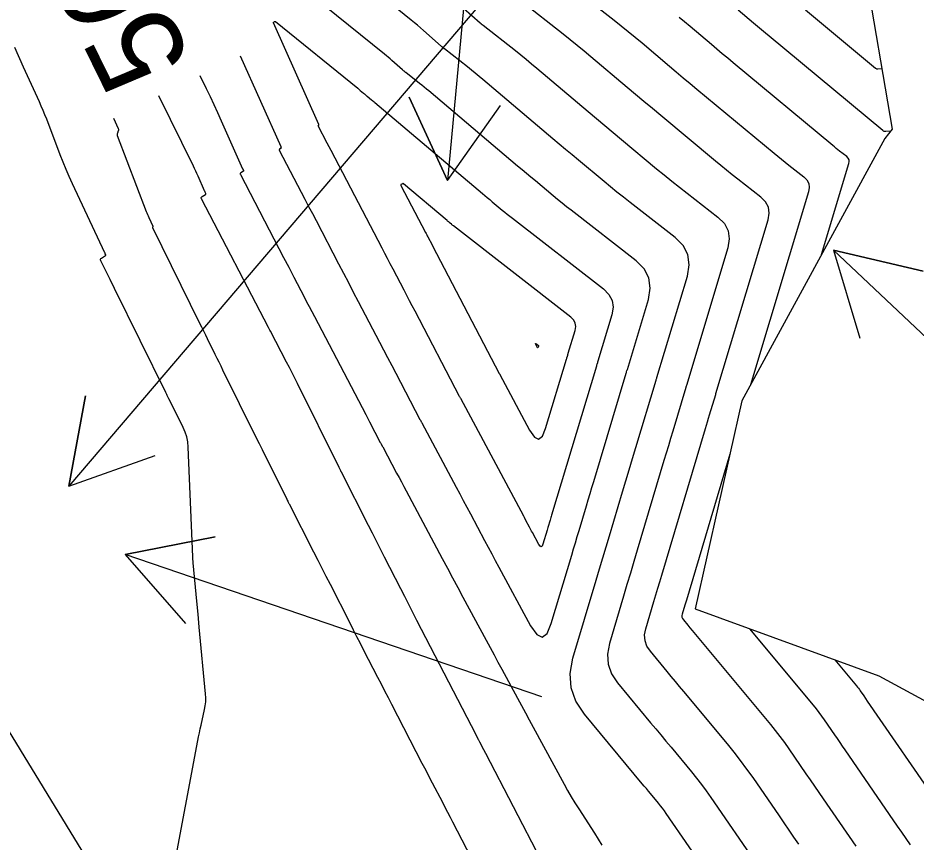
# Model space of a CAD drawing. Extents: x 954385 to 988206, y 1868364 to 1924553.
# Drawn here: x 956222.9 to 956281.6, y 1922409.4 to 1922463.3 of the extents above; entities that cross this region are included whole.
import ezdxf

# ---------------------------------------------------------------- set-up
doc = ezdxf.new("R2010")
doc.units = 0
for name, color, linetype in [('24', 7, 'Continuous'), ('26', 7, 'Continuous'), ('5', 7, 'Continuous'), ('6', 7, 'Continuous'), ('7', 7, 'Continuous'), ('Default', 7, 'Continuous')]:
    doc.layers.add(name, color=color, linetype=linetype)

msp = doc.modelspace()

# ---------------------------------------------------------------- linework, layer by layer
at = {"layer": '24'}
msp.add_lwpolyline([(956251.505, 1922544.069), (956246.195, 1922529.097), (956246.97, 1922517.848), (956247.201, 1922513.241), (956247.149, 1922506.234), (956252.606, 1922497.85), (956260.741, 1922491.104), (956264.639, 1922487.627), (956268.531, 1922484.147), (956275.22, 1922476.516), (956275.316, 1922476.33), (956275.317, 1922476.329), (956274.698, 1922475.939), (956278.208, 1922466.621), (956280.023, 1922456.008), (956279.545, 1922455.395), (956270.204, 1922438.277), (956267.142, 1922424.68), (956279.142, 1922420.299), (956289.316, 1922414.801)], dxfattribs=at)
at = {"layer": '26'}
for points in [[(956257.131, 1922518.928), (956250.961, 1922452.66), (956248.456, 1922458.112), (956250.961, 1922452.66), (956254.43, 1922457.556)], [(956257.131, 1922468.928), (956226.215, 1922432.686), (956227.305, 1922438.587), (956226.215, 1922432.686), (956231.87, 1922434.693)], [(956307.131, 1922418.928), (956276.2, 1922448.111), (956282.038, 1922446.728), (956276.2, 1922448.111), (956277.92, 1922442.364)], [(956257.131, 1922418.928), (956229.899, 1922428.232), (956235.786, 1922429.391), (956229.899, 1922428.232), (956233.846, 1922423.713)]]:
    msp.add_lwpolyline(points, dxfattribs=at)
at = {"layer": '6'}
for points in [[(956251.472, 1922464.401), (956253.105, 1922462.953), (956253.12, 1922462.94), (956253.135, 1922462.927), (956253.15, 1922462.915), (956253.165, 1922462.902), (956253.226, 1922462.853), (956253.241, 1922462.84), (956253.257, 1922462.828), (956253.272, 1922462.816), (956253.288, 1922462.804), (956255.401, 1922461.144), (956255.757, 1922460.862), (956256.11, 1922460.577), (956256.461, 1922460.288), (956256.809, 1922459.996), (956260.159, 1922457.159), (956260.702, 1922456.701), (956261.246, 1922456.244), (956261.791, 1922455.788), (956262.336, 1922455.333), (956264.633, 1922453.425), (956265.126, 1922453.02), (956265.622, 1922452.618), (956266.12, 1922452.22), (956266.623, 1922451.827), (956268.638, 1922450.261), (956269.056, 1922449.842), (956269.302, 1922449.368), (956269.376, 1922448.839), (956269.278, 1922448.256), (956266.579, 1922439.267), (956266.567, 1922439.227), (956266.548, 1922439.166), (956266.542, 1922439.146), (956265.686, 1922436.294), (956265.542, 1922435.815), (956265.398, 1922435.336), (956265.255, 1922434.857), (956265.112, 1922434.378), (956263.363, 1922428.518), (956263.139, 1922427.765), (956262.914, 1922427.013), (956262.69, 1922426.261), (956262.465, 1922425.508), (956261.542, 1922422.414), (956261.416, 1922421.722), (956261.461, 1922421.065), (956261.678, 1922420.443), (956262.066, 1922419.856), (956264.24, 1922417.244), (956264.574, 1922416.842), (956264.909, 1922416.44), (956265.243, 1922416.039), (956265.578, 1922415.637), (956266.915, 1922414.03), (956267.245, 1922413.625), (956267.565, 1922413.213), (956267.876, 1922412.793), (956268.177, 1922412.366), (956271.209, 1922407.967)], [(956274.357, 1922463.807), (956278.937, 1922460.002), (956278.971, 1922459.978), (956279.008, 1922459.962), (956279.047, 1922459.954), (956279.088, 1922459.953), (956279.345, 1922459.972)], [(956257.095, 1922408.256), (956253.472, 1922415.222), (956253.343, 1922415.471), (956253.082, 1922415.972), (956253.061, 1922416.012), (956253.04, 1922416.052), (956253.02, 1922416.092), (956252.999, 1922416.132), (956252.834, 1922416.452), (956248.972, 1922423.928), (956248.706, 1922424.444), (956248.441, 1922424.961), (956248.176, 1922425.478), (956247.912, 1922425.995), (956246.858, 1922428.064), (956246.595, 1922428.582), (956246.331, 1922429.099), (956246.068, 1922429.616), (956245.805, 1922430.134), (956244.034, 1922433.61), (956244.023, 1922433.632), (956244.012, 1922433.654), (956244.001, 1922433.676), (956243.99, 1922433.698), (956243.925, 1922433.829), (956243.881, 1922433.917), (956241.161, 1922439.4), (956240.987, 1922439.748), (956240.811, 1922440.096), (956240.633, 1922440.442), (956240.454, 1922440.788), (956239.391, 1922442.816), (956239.359, 1922442.878), (956239.261, 1922443.065), (956234.885, 1922451.455), (956234.869, 1922451.5), (956234.871, 1922451.54), (956234.89, 1922451.576), (956234.926, 1922451.606), (956235.156, 1922451.753), (956235.171, 1922451.767), (956235.18, 1922451.783), (956235.181, 1922451.8), (956235.174, 1922451.82), (956235.133, 1922451.904), (956235.123, 1922451.925), (956235.113, 1922451.946), (956235.103, 1922451.968), (956235.094, 1922451.989), (956234.669, 1922452.943), (956234.594, 1922453.108), (956234.518, 1922453.273), (956234.44, 1922453.437), (956234.361, 1922453.601), (956232.106, 1922458.191)]]:
    msp.add_lwpolyline(points, dxfattribs=at)
msp.add_lwpolyline([(956256.913, 1922441.873), (956256.915, 1922441.87), (956256.916, 1922441.865), (956256.915, 1922441.86), (956256.903, 1922441.819), (956256.878, 1922441.738), (956256.873, 1922441.726), (956256.867, 1922441.722), (956256.86, 1922441.725), (956256.853, 1922441.735), (956256.724, 1922441.983), (956256.713, 1922442.008), (956256.714, 1922442.02), (956256.725, 1922442.018), (956256.748, 1922442.003), (956256.91, 1922441.877)], close=True, dxfattribs=at)
at = {"layer": '7'}
for points in [[(956269.766, 1922404.78), (956265.261, 1922411.319), (956265.141, 1922411.488), (956265.017, 1922411.655), (956264.89, 1922411.82), (956264.759, 1922411.981), (956264.226, 1922412.62), (956264.093, 1922412.78), (956263.96, 1922412.94), (956263.827, 1922413.1), (956263.694, 1922413.259), (956259.91, 1922417.807), (956259.357, 1922418.643), (956259.048, 1922419.529), (956258.984, 1922420.465), (956259.163, 1922421.452), (956260.688, 1922426.563), (956260.903, 1922427.283), (956261.118, 1922428.004), (956261.333, 1922428.725), (956261.548, 1922429.446), (956262.409, 1922432.329), (956262.624, 1922433.049), (956262.839, 1922433.77), (956263.055, 1922434.491), (956263.272, 1922435.211), (956264.592, 1922439.609), (956264.606, 1922439.655), (956264.635, 1922439.748), (956264.649, 1922439.795), (956266.639, 1922446.42), (956266.761, 1922447.154), (956266.668, 1922447.818), (956266.359, 1922448.414), (956265.833, 1922448.941), (956262.892, 1922451.226), (956262.464, 1922451.562), (956262.039, 1922451.901), (956261.616, 1922452.243), (956261.196, 1922452.589), (956259.522, 1922453.98), (956259.104, 1922454.328), (956258.686, 1922454.677), (956258.27, 1922455.028), (956257.854, 1922455.379), (956253.281, 1922459.251), (956253.031, 1922459.46), (956252.779, 1922459.668), (956252.526, 1922459.873), (956252.27, 1922460.075), (956250.766, 1922461.256), (956250.748, 1922461.27), (956250.731, 1922461.284), (956250.714, 1922461.297), (956250.697, 1922461.311), (956250.628, 1922461.367), (956250.611, 1922461.381), (956250.594, 1922461.395), (956250.578, 1922461.409), (956250.561, 1922461.424), (956249.403, 1922462.45), (956249.204, 1922462.625), (956249.002, 1922462.798), (956248.799, 1922462.968), (956248.594, 1922463.136), (956242.547, 1922468.032)], [(956237.424, 1922460.806), (956240.066, 1922454.872), (956240.075, 1922454.854), (956240.083, 1922454.835), (956240.101, 1922454.799), (956240.104, 1922454.79), (956240.104, 1922454.782), (956240.1, 1922454.775), (956240.093, 1922454.769), (956239.993, 1922454.706), (956239.977, 1922454.692), (956239.969, 1922454.677), (956239.969, 1922454.659), (956239.975, 1922454.639), (956241.407, 1922451.895), (956241.649, 1922451.43), (956241.891, 1922450.966), (956242.134, 1922450.502), (956242.376, 1922450.037), (956243.848, 1922447.214), (956244.168, 1922446.602), (956244.488, 1922445.989), (956244.808, 1922445.376), (956245.129, 1922444.764), (956246.52, 1922442.108), (956246.787, 1922441.599), (956247.054, 1922441.09), (956247.32, 1922440.581), (956247.587, 1922440.072), (956249.167, 1922437.055), (956249.197, 1922436.999), (956249.246, 1922436.906), (956249.266, 1922436.868), (956249.285, 1922436.831), (956251.53, 1922432.629), (956251.763, 1922432.193), (956251.996, 1922431.758), (956252.228, 1922431.322), (956252.461, 1922430.887), (956253.391, 1922429.145), (956253.624, 1922428.71), (956253.857, 1922428.275), (956254.091, 1922427.84), (956254.325, 1922427.405), (956256.392, 1922423.574), (956256.794, 1922422.995), (956257.153, 1922422.825), (956257.471, 1922423.065), (956257.746, 1922423.713), (956259.083, 1922428.193), (956259.202, 1922428.594), (956259.322, 1922428.995), (956259.442, 1922429.396), (956259.561, 1922429.797), (956260.04, 1922431.402), (956260.16, 1922431.803), (956260.28, 1922432.204), (956260.4, 1922432.605), (956260.521, 1922433.006), (956262.643, 1922440.072), (956262.655, 1922440.114), (956262.668, 1922440.155), (956262.693, 1922440.238), (956262.706, 1922440.28), (956262.719, 1922440.322), (956264.092, 1922444.896), (956264.215, 1922445.631), (956264.122, 1922446.297), (956263.812, 1922446.893), (956263.286, 1922447.421), (956259.048, 1922450.714), (956258.751, 1922450.947), (956258.455, 1922451.182), (956258.161, 1922451.42), (956257.87, 1922451.661), (956256.707, 1922452.627), (956256.416, 1922452.868), (956256.127, 1922453.111), (956255.837, 1922453.354), (956255.549, 1922453.598), (956249.752, 1922458.506), (956249.601, 1922458.633), (956249.448, 1922458.759), (956249.294, 1922458.883), (956249.139, 1922459.006), (956248.244, 1922459.709), (956248.224, 1922459.724), (956248.205, 1922459.739), (956248.186, 1922459.754), (956248.167, 1922459.77), (956248.092, 1922459.831), (956248.073, 1922459.846), (956248.054, 1922459.862), (956248.036, 1922459.878), (956248.017, 1922459.894), (956247.334, 1922460.5), (956247.214, 1922460.605), (956247.092, 1922460.71), (956246.969, 1922460.813), (956246.845, 1922460.914), (956239.902, 1922466.535)], [(956258.332, 1922465.898), (956261.858, 1922463.129), (956262.318, 1922462.765), (956262.774, 1922462.396), (956263.227, 1922462.024), (956263.676, 1922461.647), (956265.467, 1922460.131), (956265.915, 1922459.752), (956266.364, 1922459.375), (956266.813, 1922458.999), (956267.264, 1922458.623), (956272.302, 1922454.438), (956272.541, 1922454.241), (956272.782, 1922454.046), (956273.024, 1922453.853), (956273.268, 1922453.662), (956274.247, 1922452.901), (956274.45, 1922452.698), (956274.57, 1922452.468), (956274.606, 1922452.211), (956274.558, 1922451.927), (956270.771, 1922439.315)], [(956273.92, 1922409.311), (956273.603, 1922409.772), (956273.286, 1922410.233), (956272.968, 1922410.693), (956272.651, 1922411.154), (956270.929, 1922413.653), (956270.53, 1922414.218), (956270.118, 1922414.774), (956269.694, 1922415.32), (956269.257, 1922415.857), (956266.403, 1922419.286), (956266.13, 1922419.613), (956265.858, 1922419.941), (956265.585, 1922420.268), (956265.312, 1922420.595), (956264.222, 1922421.905), (956263.999, 1922422.243), (956263.875, 1922422.601), (956263.848, 1922422.979), (956263.921, 1922423.377), (956264.452, 1922425.157), (956264.581, 1922425.589), (956264.71, 1922426.022), (956264.839, 1922426.455), (956264.968, 1922426.887), (956267.823, 1922436.454), (956267.89, 1922436.678), (956267.957, 1922436.902), (956268.024, 1922437.126), (956268.092, 1922437.35), (956268.492, 1922438.683), (956268.509, 1922438.74), (956271.918, 1922450.092), (956271.991, 1922450.525), (956271.936, 1922450.918), (956271.753, 1922451.27), (956271.442, 1922451.581), (956269.945, 1922452.744), (956269.572, 1922453.037), (956269.202, 1922453.332), (956268.834, 1922453.63), (956268.468, 1922453.932), (956264.9, 1922456.896), (956264.352, 1922457.352), (956263.805, 1922457.81), (956263.259, 1922458.269), (956262.714, 1922458.729), (956260.338, 1922460.741), (956259.891, 1922461.115), (956259.442, 1922461.486), (956258.988, 1922461.852), (956258.532, 1922462.214), (956255.81, 1922464.351)], [(956279.924, 1922455.881), (956279.599, 1922455.858), (956279.547, 1922455.859), (956279.497, 1922455.869), (956279.451, 1922455.889), (956279.407, 1922455.919), (956271.993, 1922462.079), (956271.737, 1922462.292), (956271.481, 1922462.506), (956271.226, 1922462.72), (956270.972, 1922462.935), (956269.955, 1922463.796)], [(956275.416, 1922447.828), (956277.198, 1922453.763), (956277.22, 1922453.896), (956277.203, 1922454.017), (956277.147, 1922454.126), (956277.052, 1922454.221), (956276.591, 1922454.579), (956276.476, 1922454.669), (956276.362, 1922454.76), (956276.249, 1922454.852), (956276.136, 1922454.945), (956269.628, 1922460.351), (956269.275, 1922460.645), (956268.922, 1922460.94), (956268.57, 1922461.236), (956268.219, 1922461.533), (956266.816, 1922462.721), (956266.463, 1922463.017), (956266.108, 1922463.309)], [(956232.291, 1922403.565), (956234.65, 1922416.072), (956234.699, 1922416.327), (956234.751, 1922416.581), (956234.805, 1922416.835), (956234.862, 1922417.088), (956235.093, 1922418.099), (956235.14, 1922418.353), (956235.167, 1922418.608), (956235.173, 1922418.864), (956235.159, 1922419.122), (956234.745, 1922423.484), (956234.664, 1922424.334), (956234.583, 1922425.185), (956234.344, 1922427.696), (956234.342, 1922427.716), (956234.341, 1922427.736), (956234.339, 1922427.756), (956234.338, 1922427.776), (956234.331, 1922427.934), (956234.327, 1922428.01), (956234.325, 1922428.048), (956234.324, 1922428.086), (956234.02, 1922435.246), (956233.988, 1922435.58), (956233.923, 1922435.905), (956233.824, 1922436.222), (956233.69, 1922436.529), (956232.834, 1922438.256), (956232.765, 1922438.395), (956232.65, 1922438.626), (956232.627, 1922438.672), (956232.605, 1922438.718), (956232.582, 1922438.764), (956232.559, 1922438.811), (956229.206, 1922445.611), (956229.111, 1922445.803), (956229.017, 1922445.994), (956228.923, 1922446.186), (956228.828, 1922446.377), (956228.313, 1922447.422), (956228.296, 1922447.472), (956228.299, 1922447.515), (956228.32, 1922447.554), (956228.359, 1922447.588), (956228.619, 1922447.753), (956228.632, 1922447.764), (956228.639, 1922447.777), (956228.64, 1922447.791), (956228.635, 1922447.808), (956228.604, 1922447.876), (956228.588, 1922447.911), (956228.572, 1922447.945), (956226.465, 1922452.442), (956226.25, 1922452.911), (956226.044, 1922453.385), (956225.847, 1922453.862), (956225.658, 1922454.342), (956224.773, 1922456.656), (956224.66, 1922456.946), (956224.542, 1922457.233), (956224.42, 1922457.52), (956224.294, 1922457.804), (956223.778, 1922458.937), (956223.521, 1922459.504), (956223.263, 1922460.071), (956222.683, 1922461.346)], [(956234.787, 1922459.509), (956235.204, 1922458.66), (956235.456, 1922458.14), (956235.704, 1922457.618), (956235.946, 1922457.094), (956236.184, 1922456.567), (956237.58, 1922453.431), (956237.587, 1922453.415), (956237.594, 1922453.4), (956237.601, 1922453.385), (956237.608, 1922453.37), (956237.638, 1922453.31), (956237.643, 1922453.295), (956237.642, 1922453.282), (956237.636, 1922453.271), (956237.624, 1922453.261), (956237.459, 1922453.156), (956237.434, 1922453.134), (956237.42, 1922453.108), (956237.419, 1922453.079), (956237.43, 1922453.047), (956240.252, 1922447.637), (956240.587, 1922446.995), (956240.922, 1922446.352), (956241.593, 1922445.066), (956241.761, 1922444.744), (956241.929, 1922444.423), (956242.097, 1922444.102), (956242.265, 1922443.78), (956245.379, 1922437.837), (956245.623, 1922437.37), (956245.868, 1922436.903), (956246.575, 1922435.552), (956246.602, 1922435.502), (956246.628, 1922435.452), (956246.681, 1922435.353), (956246.694, 1922435.328), (956246.707, 1922435.303), (956246.72, 1922435.278), (956246.733, 1922435.253), (956247.642, 1922433.552), (956247.798, 1922433.26), (956247.954, 1922432.968), (956248.11, 1922432.676), (956248.266, 1922432.384), (956250.624, 1922427.968), (956250.961, 1922427.338), (956251.298, 1922426.709), (956251.636, 1922426.08), (956251.975, 1922425.451), (956253.499, 1922422.626), (956253.755, 1922422.153), (956254.01, 1922421.68), (956254.265, 1922421.207), (956254.521, 1922420.734), (956255.542, 1922418.841), (956255.798, 1922418.368), (956256.053, 1922417.895), (956256.309, 1922417.422), (956256.565, 1922416.949), (956258.583, 1922413.226), (956258.811, 1922412.815), (956259.047, 1922412.409), (956259.291, 1922412.007), (956259.543, 1922411.611), (956260.565, 1922410.034), (956260.816, 1922409.637), (956261.057, 1922409.234)], [(956229.14, 1922456.732), (956229.451, 1922456.048), (956229.464, 1922456.011), (956229.469, 1922455.973), (956229.465, 1922455.935), (956229.454, 1922455.897), (956229.391, 1922455.746), (956229.379, 1922455.707), (956229.375, 1922455.669), (956229.378, 1922455.631), (956229.389, 1922455.593), (956231.283, 1922450.638), (956231.322, 1922450.539), (956231.363, 1922450.44), (956231.405, 1922450.343), (956231.45, 1922450.246), (956231.718, 1922449.674), (956231.727, 1922449.654), (956231.728, 1922449.652), (956231.728, 1922449.65), (956231.727, 1922449.648), (956231.725, 1922449.646), (956231.688, 1922449.623), (956231.682, 1922449.618), (956231.68, 1922449.613), (956231.679, 1922449.607), (956231.681, 1922449.6), (956234.767, 1922443.344), (956234.892, 1922443.091), (956235.017, 1922442.837), (956235.142, 1922442.583), (956235.267, 1922442.329), (956235.768, 1922441.314), (956235.893, 1922441.061), (956236.018, 1922440.807), (956236.144, 1922440.553), (956236.269, 1922440.3), (956238.451, 1922435.896), (956238.654, 1922435.488), (956238.856, 1922435.079), (956239.059, 1922434.671), (956239.261, 1922434.262), (956240.464, 1922431.838), (956240.49, 1922431.786), (956240.529, 1922431.709), (956240.542, 1922431.683), (956240.582, 1922431.601), (956240.6, 1922431.566), (956240.618, 1922431.53), (956242.214, 1922428.396), (956242.483, 1922427.867), (956242.753, 1922427.339), (956243.022, 1922426.811), (956243.291, 1922426.282), (956244.575, 1922423.76), (956244.802, 1922423.317), (956245.029, 1922422.873), (956245.257, 1922422.43), (956245.485, 1922421.988), (956246.399, 1922420.218), (956246.628, 1922419.775), (956246.856, 1922419.332), (956247.085, 1922418.89), (956247.314, 1922418.447), (956249.298, 1922414.607), (956249.464, 1922414.286), (956249.63, 1922413.965), (956249.797, 1922413.645), (956249.963, 1922413.324), (956250.63, 1922412.043), (956250.796, 1922411.723), (956250.963, 1922411.402), (956251.129, 1922411.082), (956251.296, 1922410.761), (956254.045, 1922405.471)], [(956269.419, 1922434.792), (956266.574, 1922425.257), (956266.472, 1922424.918), (956266.3, 1922424.339), (956266.281, 1922424.235), (956266.288, 1922424.136), (956266.32, 1922424.043), (956266.379, 1922423.955), (956266.664, 1922423.612), (956266.806, 1922423.441), (956266.949, 1922423.27), (956272.069, 1922417.12), (956272.381, 1922416.736), (956272.685, 1922416.345), (956272.979, 1922415.948), (956273.265, 1922415.543), (956274.389, 1922413.912), (956274.67, 1922413.504), (956274.951, 1922413.096), (956275.232, 1922412.688), (956275.513, 1922412.28), (956277.65, 1922409.178)], [(956281.22, 1922409.267), (956280.941, 1922409.676), (956280.661, 1922410.085), (956280.381, 1922410.494), (956276.956, 1922415.467), (956276.786, 1922415.713), (956276.617, 1922415.959), (956276.448, 1922416.204), (956276.278, 1922416.45), (956275.601, 1922417.433), (956275.429, 1922417.677), (956275.251, 1922417.917), (956275.068, 1922418.152), (956274.88, 1922418.384), (956270.728, 1922423.371)], [(956276.278, 1922421.345), (956277.691, 1922419.647), (956277.755, 1922419.568), (956277.818, 1922419.488), (956277.878, 1922419.407), (956277.937, 1922419.324), (956278.167, 1922418.989), (956278.283, 1922418.822), (956278.398, 1922418.654), (956283.112, 1922411.81), (956283.306, 1922411.527), (956283.501, 1922411.243), (956283.694, 1922410.958), (956283.887, 1922410.673), (956284.657, 1922409.532), (956284.849, 1922409.247)]]:
    msp.add_lwpolyline(points, dxfattribs=at)
for points in [[(956242.565, 1922456.288), (956242.555, 1922456.307), (956242.552, 1922456.314), (956239.593, 1922462.961), (956239.588, 1922462.976), (956239.59, 1922462.989), (956239.596, 1922463.001), (956239.608, 1922463.01), (956239.668, 1922463.045), (956239.683, 1922463.052), (956239.697, 1922463.053), (956239.711, 1922463.05), (956239.724, 1922463.041), (956245.097, 1922458.692), (956245.139, 1922458.657), (956245.182, 1922458.621), (956245.224, 1922458.585), (956245.265, 1922458.549), (956245.474, 1922458.364), (956245.494, 1922458.347), (956245.514, 1922458.329), (956245.535, 1922458.312), (956245.555, 1922458.295), (956245.638, 1922458.228), (956245.659, 1922458.211), (956245.68, 1922458.195), (956245.7, 1922458.178), (956245.721, 1922458.162), (956246.008, 1922457.937), (956246.063, 1922457.893), (956246.117, 1922457.85), (956246.171, 1922457.805), (956246.224, 1922457.761), (956253.243, 1922451.817), (956253.405, 1922451.681), (956253.567, 1922451.545), (956253.729, 1922451.409), (956253.892, 1922451.273), (956254.544, 1922450.732), (956254.707, 1922450.597), (956254.871, 1922450.464), (956255.037, 1922450.332), (956255.204, 1922450.202), (956261.16, 1922445.573), (956261.512, 1922445.22), (956261.72, 1922444.821), (956261.782, 1922444.376), (956261.7, 1922443.884), (956260.788, 1922440.849), (956260.773, 1922440.797), (956260.757, 1922440.744), (956260.725, 1922440.639), (956260.709, 1922440.587), (956260.693, 1922440.535), (956257.77, 1922430.801), (956257.745, 1922430.72), (956257.721, 1922430.638), (956257.696, 1922430.557), (956257.672, 1922430.475), (956257.526, 1922429.986), (956257.477, 1922429.823), (956257.206, 1922428.913), (956257.15, 1922428.781), (956257.085, 1922428.733), (956257.012, 1922428.767), (956256.931, 1922428.885), (956256.511, 1922429.663), (956256.463, 1922429.751), (956256.416, 1922429.84), (956256.368, 1922429.928), (956256.321, 1922430.017), (956256.085, 1922430.459), (956255.99, 1922430.636), (956255.943, 1922430.725), (956251.837, 1922438.409), (956251.818, 1922438.446), (956251.779, 1922438.521), (956251.759, 1922438.558), (956248.843, 1922444.124), (956248.664, 1922444.467), (956248.484, 1922444.81), (956248.304, 1922445.153), (956248.124, 1922445.496), (956247.406, 1922446.868), (956247.226, 1922447.211), (956247.046, 1922447.554), (956246.867, 1922447.898), (956246.688, 1922448.241), (956243.366, 1922454.61), (956243.11, 1922455.101), (956242.521, 1922456.232), (956242.518, 1922456.239), (956242.518, 1922456.245), (956242.521, 1922456.25), (956242.527, 1922456.255), (956242.562, 1922456.278), (956242.564, 1922456.28), (956242.566, 1922456.282), (956242.566, 1922456.285)], [(956249.566, 1922449.194), (956249.605, 1922449.12), (956249.644, 1922449.046), (956249.682, 1922448.972), (956249.953, 1922448.456), (956249.991, 1922448.382), (956254.351, 1922440.06), (956254.38, 1922440.005), (956254.389, 1922439.987), (956256.332, 1922436.35), (956256.641, 1922435.901), (956256.919, 1922435.768), (956257.165, 1922435.953), (956257.379, 1922436.455), (956258.743, 1922440.997), (956258.753, 1922441.029), (956258.762, 1922441.061), (956258.772, 1922441.092), (956258.781, 1922441.124), (956258.82, 1922441.25), (956258.829, 1922441.282), (956258.839, 1922441.313), (956258.849, 1922441.345), (956258.858, 1922441.376), (956259.307, 1922442.872), (956259.349, 1922443.12), (956259.317, 1922443.345), (956259.213, 1922443.547), (956259.035, 1922443.725), (956251.359, 1922449.689), (956251.324, 1922449.717), (956251.288, 1922449.746), (956251.253, 1922449.774), (956251.217, 1922449.803), (956251.077, 1922449.92), (956251.042, 1922449.949), (956251.007, 1922449.978), (956250.972, 1922450.007), (956250.938, 1922450.037), (956248.092, 1922452.446), (956248.075, 1922452.457), (956248.057, 1922452.462), (956248.038, 1922452.46), (956248.019, 1922452.452), (956247.942, 1922452.406), (956247.926, 1922452.393), (956247.918, 1922452.378), (956247.918, 1922452.361), (956247.924, 1922452.343), (956249.528, 1922449.268)]]:
    msp.add_lwpolyline(points, close=True, dxfattribs=at)
at = {"layer": 'Default'}
msp.add_line((957221.14, 1920784.239), (956045.796, 1922705.182), dxfattribs=at)

# ---------------------------------------------------------------- texts
at = {"layer": '5'}
msp.add_text('560', height=6, rotation=116.18791, dxfattribs=at).set_placement((956234.325, 1922460.476))

doc.saveas('drawing.dxf')
